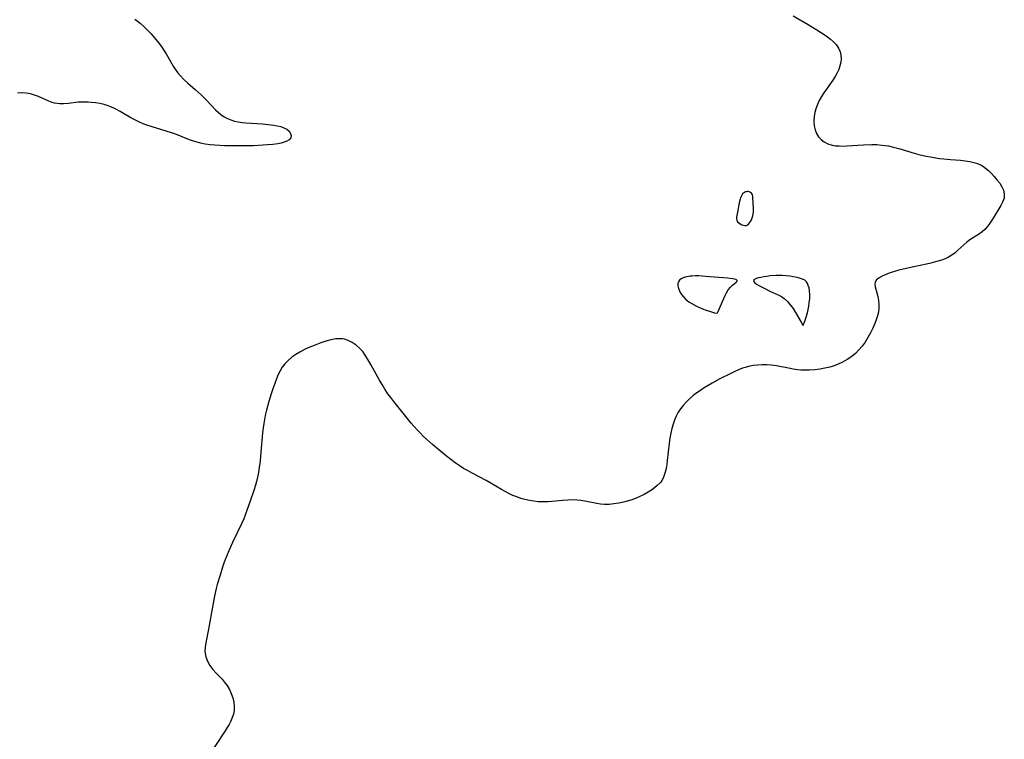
# Model space of a CAD drawing. Header units: metres. Extents: x 1073367 to 1082519, y 1569854 to 1574957.
# Tile 469 of 656: x 1078726 to 1079068, y 1571864 to 1572114. Entities that reach past the tile are written whole.
import ezdxf

# ---------------------------------------------------------------- set-up
doc = ezdxf.new("R2010")
doc.units = ezdxf.units.M
doc.layers.add('CGG_CurvaNivelLidar_v1', color=253, linetype='Continuous', lineweight=30)

msp = doc.modelspace()

# ---------------------------------------------------------------- linework, layer by layer
at = {"layer": 'CGG_CurvaNivelLidar_v1'}
for p, q in [((1078765.9996, 1572114.1608, 72), (1078767.7714, 1572112.7306, 72)), ((1078767.7714, 1572112.7306, 72), (1078769.3415, 1572111.3103, 72)), ((1078995.018, 1572115.2578, 72.5), (1079000.2406, 1572112.2446, 72.5)), ((1079000.2406, 1572112.2446, 72.5), (1079003.1826, 1572110.4573, 72.5)), ((1078769.3415, 1572111.3103, 72), (1078770.4968, 1572110.168, 72)), ((1078770.4968, 1572110.168, 72), (1078771.6118, 1572108.9865, 72)), ((1078771.6118, 1572108.9865, 72), (1078772.686, 1572107.7691, 72)), ((1079003.1826, 1572110.4573, 72.5), (1079005.8113, 1572108.8, 72.5)), ((1079005.8113, 1572108.8, 72.5), (1079006.9563, 1572108.0252, 72.5)), ((1078772.686, 1572107.7691, 72), (1078773.9149, 1572106.2668, 72)), ((1078773.9149, 1572106.2668, 72), (1078775.0773, 1572104.7187, 72)), ((1079006.9563, 1572108.0252, 72.5), (1079008.0334, 1572107.2134, 72.5)), ((1079008.0334, 1572107.2134, 72.5), (1079009.0789, 1572106.2849, 72.5)), ((1079009.0789, 1572106.2849, 72.5), (1079009.9889, 1572105.2832, 72.5)), ((1079009.9889, 1572105.2832, 72.5), (1079010.794, 1572104.094, 72.5)), ((1078775.0773, 1572104.7187, 72), (1078776.1646, 1572103.125, 72)), ((1078776.1646, 1572103.125, 72), (1078776.8345, 1572102.0532, 72)), ((1078776.8345, 1572102.0532, 72), (1078779.3104, 1572097.8332, 72)), ((1079010.794, 1572104.094, 72.5), (1079011.3582, 1572102.8157, 72.5)), ((1079011.3582, 1572102.8157, 72.5), (1079011.6273, 1572101.619, 72.5)), ((1079011.5678, 1572099.1196, 72.5), (1079011.2754, 1572097.889, 72.5)), ((1079011.6925, 1572100.3797, 72.5), (1079011.5678, 1572099.1196, 72.5)), ((1079011.6273, 1572101.619, 72.5), (1079011.6925, 1572100.3797, 72.5)), ((1078779.3104, 1572097.8332, 72), (1078780.035, 1572096.6881, 72)), ((1078780.035, 1572096.6881, 72), (1078780.8062, 1572095.5854, 72)), ((1078780.8062, 1572095.5854, 72), (1078781.6971, 1572094.477, 72)), ((1079010.2998, 1572095.4274, 72.5), (1079009.6437, 1572094.2175, 72.5)), ((1079010.8465, 1572096.6622, 72.5), (1079010.2998, 1572095.4274, 72.5)), ((1079011.2754, 1572097.889, 72.5), (1079010.8465, 1572096.6622, 72.5)), ((1078781.6971, 1572094.477, 72), (1078783.0039, 1572093.1158, 72)), ((1078783.0039, 1572093.1158, 72), (1078784.4101, 1572091.8392, 72)), ((1078784.4101, 1572091.8392, 72), (1078786.9654, 1572089.6553, 72)), ((1079008.7882, 1572092.909, 72.5), (1079006.5459, 1572089.8044, 72.5)), ((1079009.6437, 1572094.2175, 72.5), (1079008.7882, 1572092.909, 72.5)), ((1078726.6866, 1572088.4676, 72), (1078725.133, 1572088.3561, 72)), ((1078728.2112, 1572088.4046, 72), (1078726.6866, 1572088.4676, 72)), ((1078729.6466, 1572088.1482, 72), (1078728.2112, 1572088.4046, 72)), ((1078731.0494, 1572087.7352, 72), (1078729.6466, 1572088.1482, 72)), ((1078786.9654, 1572089.6553, 72), (1078789.0383, 1572087.7984, 72)), ((1079005.6689, 1572088.5354, 72.5), (1079004.8447, 1572087.2343, 72.5)), ((1079006.5459, 1572089.8044, 72.5), (1079005.6689, 1572088.5354, 72.5)), ((1078732.4202, 1572087.212, 72), (1078731.0494, 1572087.7352, 72)), ((1078736.037, 1572085.6092, 72), (1078732.4202, 1572087.212, 72)), ((1078737.2347, 1572085.1612, 72), (1078736.037, 1572085.6092, 72)), ((1078738.032, 1572084.9274, 72), (1078737.2347, 1572085.1612, 72)), ((1078738.8994, 1572084.7516, 72), (1078738.032, 1572084.9274, 72)), ((1078739.8198, 1572084.6641, 72), (1078738.8994, 1572084.7516, 72)), ((1078741.2008, 1572084.6785, 72), (1078739.8198, 1572084.6641, 72)), ((1078742.8575, 1572084.8247, 72), (1078741.2008, 1572084.6785, 72)), ((1078746.3003, 1572085.2038, 72), (1078742.8575, 1572084.8247, 72)), ((1078747.4413, 1572085.2701, 72), (1078746.3003, 1572085.2038, 72)), ((1078748.593, 1572085.2877, 72), (1078747.4413, 1572085.2701, 72)), ((1078749.6803, 1572085.2562, 72), (1078748.593, 1572085.2877, 72)), ((1078750.7697, 1572085.1798, 72), (1078749.6803, 1572085.2562, 72)), ((1078752.2777, 1572085.0039, 72), (1078750.7697, 1572085.1798, 72)), ((1078753.7748, 1572084.7483, 72), (1078752.2777, 1572085.0039, 72)), ((1078755.2519, 1572084.411, 72), (1078753.7748, 1572084.7483, 72)), ((1078789.0383, 1572087.7984, 72), (1078790.9252, 1572085.934, 72)), ((1078790.9252, 1572085.934, 72), (1078794.0423, 1572082.5837, 72)), ((1079004.0769, 1572085.8455, 72.5), (1079003.417, 1572084.4216, 72.5)), ((1079004.8447, 1572087.2343, 72.5), (1079004.0769, 1572085.8455, 72.5)), ((1078756.699, 1572083.9852, 72), (1078755.2519, 1572084.411, 72)), ((1078757.8616, 1572083.5596, 72), (1078756.699, 1572083.9852, 72)), ((1078758.7165, 1572083.1876, 72), (1078757.8616, 1572083.5596, 72)), ((1078759.6439, 1572082.7194, 72), (1078758.7165, 1572083.1876, 72)), ((1078760.8658, 1572082.0266, 72), (1078759.6439, 1572082.7194, 72)), ((1078764.5328, 1572079.8158, 72), (1078760.8658, 1572082.0266, 72)), ((1078794.0423, 1572082.5837, 72), (1078794.9516, 1572081.7165, 72)), ((1078794.9516, 1572081.7165, 72), (1078795.9127, 1572080.9232, 72)), ((1079002.5416, 1572081.6628, 72.5), (1079002.323, 1572080.352, 72.5)), ((1079002.8861, 1572082.97, 72.5), (1079002.5416, 1572081.6628, 72.5)), ((1079003.417, 1572084.4216, 72.5), (1079002.8861, 1572082.97, 72.5)), ((1078765.9232, 1572079.0701, 72), (1078764.5328, 1572079.8158, 72)), ((1078767.3528, 1572078.384, 72), (1078765.9232, 1572079.0701, 72)), ((1078768.8176, 1572077.7621, 72), (1078767.3528, 1572078.384, 72)), ((1078795.9127, 1572080.9232, 72), (1078796.9974, 1572080.1919, 72)), ((1078796.9974, 1572080.1919, 72), (1078798.1543, 1572079.5726, 72)), ((1078798.1543, 1572079.5726, 72), (1078799.3764, 1572079.0711, 72)), ((1078799.3764, 1572079.0711, 72), (1078800.6514, 1572078.6918, 72)), ((1078800.6514, 1572078.6918, 72), (1078801.9737, 1572078.4121, 72)), ((1078801.9737, 1572078.4121, 72), (1078803.3324, 1572078.2089, 72)), ((1078803.3324, 1572078.2089, 72), (1078804.6008, 1572078.0723, 72)), ((1078804.6008, 1572078.0723, 72), (1078810.4346, 1572077.6788, 72)), ((1079002.323, 1572080.352, 72.5), (1079002.2315, 1572078.6348, 72.5)), ((1079002.2315, 1572078.6348, 72.5), (1079002.3534, 1572076.9707, 72.5)), ((1078770.1986, 1572077.2466, 72), (1078768.8176, 1572077.7621, 72)), ((1078771.5997, 1572076.7748, 72), (1078770.1986, 1572077.2466, 72)), ((1078777.2229, 1572075.0662, 72), (1078771.5997, 1572076.7748, 72)), ((1078779.8741, 1572074.1846, 72), (1078777.2229, 1572075.0662, 72)), ((1078810.4346, 1572077.6788, 72), (1078813.3416, 1572077.4065, 72)), ((1078813.3416, 1572077.4065, 72), (1078814.2299, 1572077.2833, 72)), ((1078814.2299, 1572077.2833, 72), (1078815.5289, 1572077.0504, 72)), ((1078815.5289, 1572077.0504, 72), (1078816.7388, 1572076.7486, 72)), ((1078816.7388, 1572076.7486, 72), (1078817.8307, 1572076.3575, 72)), ((1078817.8307, 1572076.3575, 72), (1078818.8482, 1572075.8116, 72)), ((1078818.8482, 1572075.8116, 72), (1078819.6434, 1572075.1592, 72)), ((1078819.6434, 1572075.1592, 72), (1078820.1779, 1572074.4098, 72)), ((1078820.1779, 1572074.4098, 72), (1078820.3819, 1572073.6295, 72)), ((1079002.3534, 1572076.9707, 72.5), (1079002.6309, 1572075.6162, 72.5)), ((1079002.6309, 1572075.6162, 72.5), (1079003.1013, 1572074.3629, 72.5)), ((1078784.9769, 1572072.1734, 72), (1078779.8741, 1572074.1846, 72)), ((1078786.3945, 1572071.6819, 72), (1078784.9769, 1572072.1734, 72)), ((1078787.6116, 1572071.3189, 72), (1078786.3945, 1572071.6819, 72)), ((1078788.8472, 1572071.0109, 72), (1078787.6116, 1572071.3189, 72)), ((1078790.4837, 1572070.6958, 72), (1078788.8472, 1572071.0109, 72)), ((1078816.8881, 1572071.0399, 72), (1078815.7259, 1572070.8095, 72)), ((1078817.9402, 1572071.321, 72), (1078816.8881, 1572071.0399, 72)), ((1078818.905, 1572071.6941, 72), (1078817.9402, 1572071.321, 72)), ((1078819.662, 1572072.1708, 72), (1078818.905, 1572071.6941, 72)), ((1078820.2048, 1572072.8513, 72), (1078819.662, 1572072.1708, 72)), ((1078820.3819, 1572073.6295, 72), (1078820.2048, 1572072.8513, 72)), ((1079003.1013, 1572074.3629, 72.5), (1079003.8001, 1572073.2371, 72.5)), ((1079003.8001, 1572073.2371, 72.5), (1079004.7018, 1572072.2599, 72.5)), ((1079004.7018, 1572072.2599, 72.5), (1079005.7773, 1572071.4483, 72.5)), ((1079005.7773, 1572071.4483, 72.5), (1079007.1147, 1572070.7766, 72.5)), ((1078792.1452, 1572070.4644, 72), (1078790.4837, 1572070.6958, 72)), ((1078793.8049, 1572070.3016, 72), (1078792.1452, 1572070.4644, 72)), ((1078795.4802, 1572070.1871, 72), (1078793.8049, 1572070.3016, 72)), ((1078797.1355, 1572070.1087, 72), (1078795.4802, 1572070.1871, 72)), ((1078800.4211, 1572070.0338, 72), (1078797.1355, 1572070.1087, 72)), ((1078803.8001, 1572070.0248, 72), (1078800.4211, 1572070.0338, 72)), ((1078807.2825, 1572070.0861, 72), (1078803.8001, 1572070.0248, 72)), ((1078810.5802, 1572070.2438, 72), (1078807.2825, 1572070.0861, 72)), ((1078812.1287, 1572070.3605, 72), (1078810.5802, 1572070.2438, 72)), ((1078813.9832, 1572070.5542, 72), (1078812.1287, 1572070.3605, 72)), ((1078815.7259, 1572070.8095, 72), (1078813.9832, 1572070.5542, 72)), ((1079007.1147, 1572070.7766, 72.5), (1079008.5911, 1572070.3217, 72.5)), ((1079008.5911, 1572070.3217, 72.5), (1079009.777, 1572070.1188, 72.5)), ((1079009.777, 1572070.1188, 72.5), (1079011.0087, 1572070.0185, 72.5)), ((1079011.0087, 1572070.0185, 72.5), (1079012.2749, 1572070.0011, 72.5)), ((1079012.2749, 1572070.0011, 72.5), (1079013.7051, 1572070.0561, 72.5)), ((1079013.7051, 1572070.0561, 72.5), (1079019.437, 1572070.4514, 72.5)), ((1079019.437, 1572070.4514, 72.5), (1079022.3921, 1572070.5158, 72.5)), ((1079022.3921, 1572070.5158, 72.5), (1079024.1428, 1572070.4713, 72.5)), ((1079024.1428, 1572070.4713, 72.5), (1079025.8814, 1572070.3482, 72.5)), ((1079025.8814, 1572070.3482, 72.5), (1079027.0009, 1572070.2174, 72.5)), ((1079027.0009, 1572070.2174, 72.5), (1079028.1107, 1572070.0386, 72.5)), ((1079028.1107, 1572070.0386, 72.5), (1079029.9309, 1572069.6301, 72.5)), ((1079029.9309, 1572069.6301, 72.5), (1079031.7329, 1572069.1227, 72.5)), ((1079031.7329, 1572069.1227, 72.5), (1079037.0415, 1572067.499, 72.5)), ((1079037.0415, 1572067.499, 72.5), (1079038.7621, 1572067.0376, 72.5)), ((1079038.7621, 1572067.0376, 72.5), (1079041.2929, 1572066.4725, 72.5)), ((1079041.2929, 1572066.4725, 72.5), (1079042.8254, 1572066.1781, 72.5)), ((1079042.8254, 1572066.1781, 72.5), (1079045.9067, 1572065.6816, 72.5)), ((1079045.9067, 1572065.6816, 72.5), (1079047.4514, 1572065.4853, 72.5)), ((1079047.4514, 1572065.4853, 72.5), (1079049.7834, 1572065.2609, 72.5)), ((1079049.7834, 1572065.2609, 72.5), (1079053.1981, 1572065.0221, 72.5)), ((1079053.1981, 1572065.0221, 72.5), (1079054.8683, 1572064.8647, 72.5)), ((1079054.8683, 1572064.8647, 72.5), (1079056.4972, 1572064.6226, 72.5)), ((1079056.4972, 1572064.6226, 72.5), (1079057.4281, 1572064.4218, 72.5)), ((1079057.4281, 1572064.4218, 72.5), (1079058.3345, 1572064.1692, 72.5)), ((1079058.3345, 1572064.1692, 72.5), (1079059.6791, 1572063.663, 72.5)), ((1079059.6791, 1572063.663, 72.5), (1079060.8385, 1572063.0658, 72.5)), ((1079060.8385, 1572063.0658, 72.5), (1079061.9107, 1572062.3493, 72.5)), ((1079061.9107, 1572062.3493, 72.5), (1079062.9698, 1572061.4516, 72.5)), ((1079062.9698, 1572061.4516, 72.5), (1079063.9476, 1572060.4682, 72.5)), ((1079063.9476, 1572060.4682, 72.5), (1079064.8757, 1572059.4423, 72.5)), ((1079064.8757, 1572059.4423, 72.5), (1079065.9047, 1572058.2468, 72.5)), ((1079065.9047, 1572058.2468, 72.5), (1079066.848, 1572057.0403, 72.5)), ((1078978.0367, 1572053.8767, 72.5), (1078977.7074, 1572053.6298, 72.5)), ((1078978.3357, 1572054.0212, 72.5), (1078978.0367, 1572053.8767, 72.5)), ((1078978.6506, 1572054.1108, 72.5), (1078978.3357, 1572054.0212, 72.5)), ((1078978.992, 1572054.1472, 72.5), (1078978.6506, 1572054.1108, 72.5)), ((1078979.3326, 1572054.1268, 72.5), (1078978.992, 1572054.1472, 72.5)), ((1078979.7484, 1572054.0243, 72.5), (1078979.3326, 1572054.1268, 72.5)), ((1078980.1301, 1572053.8456, 72.5), (1078979.7484, 1572054.0243, 72.5)), ((1079066.848, 1572057.0403, 72.5), (1079067.64, 1572055.8123, 72.5)), ((1079067.64, 1572055.8123, 72.5), (1079068.1662, 1572054.6673, 72.5)), ((1079068.1662, 1572054.6673, 72.5), (1079068.4537, 1572053.4076, 72.5)), ((1078976.5541, 1572051.5286, 72.5), (1078976.2422, 1572050.2695, 72.5)), ((1078976.7237, 1572052.0248, 72.5), (1078976.5541, 1572051.5286, 72.5)), ((1078976.9214, 1572052.494, 72.5), (1078976.7237, 1572052.0248, 72.5)), ((1078977.1501, 1572052.9278, 72.5), (1078976.9214, 1572052.494, 72.5)), ((1078977.4147, 1572053.3147, 72.5), (1078977.1501, 1572052.9278, 72.5)), ((1078977.7074, 1572053.6298, 72.5), (1078977.4147, 1572053.3147, 72.5)), ((1078980.4582, 1572053.5975, 72.5), (1078980.1301, 1572053.8456, 72.5)), ((1078980.7093, 1572053.2806, 72.5), (1078980.4582, 1572053.5975, 72.5)), ((1078980.8672, 1572052.8894, 72.5), (1078980.7093, 1572053.2806, 72.5)), ((1078980.9504, 1572052.4409, 72.5), (1078980.8672, 1572052.8894, 72.5)), ((1078980.9885, 1572051.9489, 72.5), (1078980.9504, 1572052.4409, 72.5)), ((1078981.1562, 1572048.354, 72.5), (1078980.9885, 1572051.9489, 72.5)), ((1079067.8355, 1572050.4841, 72.5), (1079067.2316, 1572049.3081, 72.5)), ((1079068.1463, 1572051.2534, 72.5), (1079067.8355, 1572050.4841, 72.5)), ((1079068.3634, 1572052.0243, 72.5), (1079068.1463, 1572051.2534, 72.5)), ((1079068.4537, 1572053.4076, 72.5), (1079068.3634, 1572052.0243, 72.5)), ((1078975.6722, 1572047.0116, 72.5), (1078975.3277, 1572045.2717, 72.5)), ((1078976.2422, 1572050.2695, 72.5), (1078975.6722, 1572047.0116, 72.5)), ((1078981.0825, 1572046.3486, 72.5), (1078981.1658, 1572047.0656, 72.5)), ((1078981.1658, 1572047.0656, 72.5), (1078981.1562, 1572048.354, 72.5)), ((1079067.2316, 1572049.3081, 72.5), (1079064.5556, 1572044.8636, 72.5)), ((1078975.3277, 1572045.2717, 72.5), (1078975.3136, 1572044.7101, 72.5)), ((1078975.3136, 1572044.7101, 72.5), (1078975.4144, 1572044.1694, 72.5)), ((1078975.4144, 1572044.1694, 72.5), (1078975.6562, 1572043.6801, 72.5)), ((1078975.6562, 1572043.6801, 72.5), (1078976.0684, 1572043.2467, 72.5)), ((1078979.7815, 1572043.2441, 72.5), (1078980.1362, 1572043.7538, 72.5)), ((1078980.1362, 1572043.7538, 72.5), (1078980.4534, 1572044.3446, 72.5)), ((1078980.4534, 1572044.3446, 72.5), (1078980.7223, 1572044.9917, 72.5)), ((1078980.7223, 1572044.9917, 72.5), (1078980.9345, 1572045.6688, 72.5)), ((1078980.9345, 1572045.6688, 72.5), (1078981.0825, 1572046.3486, 72.5)), ((1079063.9224, 1572043.8549, 72.5), (1079063.2203, 1572042.8267, 72.5)), ((1079064.5556, 1572044.8636, 72.5), (1079063.9224, 1572043.8549, 72.5)), ((1078976.0684, 1572043.2467, 72.5), (1078976.5886, 1572042.8973, 72.5)), ((1078976.5886, 1572042.8973, 72.5), (1078977.149, 1572042.6293, 72.5)), ((1078977.149, 1572042.6293, 72.5), (1078977.6843, 1572042.4405, 72.5)), ((1078977.6843, 1572042.4405, 72.5), (1078978.1301, 1572042.3281, 72.5)), ((1078978.1301, 1572042.3281, 72.5), (1078978.5, 1572042.2921, 72.5)), ((1078978.5, 1572042.2921, 72.5), (1078978.5925, 1572042.2831, 72.5)), ((1078978.5925, 1572042.2831, 72.5), (1078978.7866, 1572042.3642, 72.5)), ((1078978.7866, 1572042.3642, 72.5), (1078979.0798, 1572042.5546, 72.5)), ((1078979.0798, 1572042.5546, 72.5), (1078979.4232, 1572042.8495, 72.5)), ((1078979.4232, 1572042.8495, 72.5), (1078979.7815, 1572043.2441, 72.5)), ((1079060.7323, 1572040.1931, 72.5), (1079059.7677, 1572039.4894, 72.5)), ((1079061.6307, 1572040.9656, 72.5), (1079060.7323, 1572040.1931, 72.5)), ((1079062.4634, 1572041.8553, 72.5), (1079061.6307, 1572040.9656, 72.5)), ((1079063.2203, 1572042.8267, 72.5), (1079062.4634, 1572041.8553, 72.5)), ((1079056.5123, 1572037.332, 72.5), (1079055.4304, 1572036.5241, 72.5)), ((1079059.7677, 1572039.4894, 72.5), (1079056.5123, 1572037.332, 72.5)), ((1079052.3329, 1572033.7195, 72.5), (1079051.3053, 1572032.8353, 72.5)), ((1079054.3749, 1572035.6189, 72.5), (1079052.3329, 1572033.7195, 72.5)), ((1079055.4304, 1572036.5241, 72.5), (1079054.3749, 1572035.6189, 72.5)), ((1079045.3372, 1572029.8899, 72.5), (1079042.8685, 1572029.2262, 72.5)), ((1079046.6157, 1572030.3066, 72.5), (1079045.3372, 1572029.8899, 72.5)), ((1079047.8484, 1572030.783, 72.5), (1079046.6157, 1572030.3066, 72.5)), ((1079049.0678, 1572031.3584, 72.5), (1079047.8484, 1572030.783, 72.5)), ((1079050.2096, 1572032.0294, 72.5), (1079049.0678, 1572031.3584, 72.5)), ((1079051.3053, 1572032.8353, 72.5), (1079050.2096, 1572032.0294, 72.5)), ((1079031.737, 1572026.7555, 72.5), (1079030.2153, 1572026.3267, 72.5)), ((1079034.3095, 1572027.4031, 72.5), (1079031.737, 1572026.7555, 72.5)), ((1079037.0048, 1572027.9978, 72.5), (1079034.3095, 1572027.4031, 72.5)), ((1079041.3814, 1572028.8908, 72.5), (1079037.0048, 1572027.9978, 72.5)), ((1079042.8685, 1572029.2262, 72.5), (1079041.3814, 1572028.8908, 72.5)), ((1078955.478, 1572023.3151, 72.5), (1078955.0949, 1572022.809, 72.5)), ((1078956.0228, 1572023.7389, 72.5), (1078955.478, 1572023.3151, 72.5)), ((1078956.6917, 1572024.0891, 72.5), (1078956.0228, 1572023.7389, 72.5)), ((1078957.4558, 1572024.3699, 72.5), (1078956.6917, 1572024.0891, 72.5)), ((1078957.9884, 1572024.5139, 72.5), (1078957.4558, 1572024.3699, 72.5)), ((1078958.5467, 1572024.627, 72.5), (1078957.9884, 1572024.5139, 72.5)), ((1078959.2086, 1572024.7166, 72.5), (1078958.5467, 1572024.627, 72.5)), ((1078959.8937, 1572024.7711, 72.5), (1078959.2086, 1572024.7166, 72.5)), ((1078960.9944, 1572024.8023, 72.5), (1078959.8937, 1572024.7711, 72.5)), ((1078962.1262, 1572024.7851, 72.5), (1078960.9944, 1572024.8023, 72.5)), ((1078964.4426, 1572024.6598, 72.5), (1078962.1262, 1572024.7851, 72.5)), ((1078972.2339, 1572023.9865, 72.5), (1078964.4426, 1572024.6598, 72.5)), ((1078974.0187, 1572023.7648, 72.5), (1078972.2339, 1572023.9865, 72.5)), ((1078974.7263, 1572023.6269, 72.5), (1078974.0187, 1572023.7648, 72.5)), ((1078975.2484, 1572023.4582, 72.5), (1078974.7263, 1572023.6269, 72.5)), ((1078975.5192, 1572023.2452, 72.5), (1078975.2484, 1572023.4582, 72.5)), ((1078975.4673, 1572022.9463, 72.5), (1078975.5192, 1572023.2452, 72.5)), ((1078981.4595, 1572023.5657, 72.5), (1078981.1985, 1572023.2324, 72.5)), ((1078981.1985, 1572023.2324, 72.5), (1078981.2885, 1572022.8494, 72.5)), ((1078982.0129, 1572023.8508, 72.5), (1078981.4595, 1572023.5657, 72.5)), ((1078982.7822, 1572024.0979, 72.5), (1078982.0129, 1572023.8508, 72.5)), ((1078983.709, 1572024.3137, 72.5), (1078982.7822, 1572024.0979, 72.5)), ((1078984.749, 1572024.5014, 72.5), (1078983.709, 1572024.3137, 72.5)), ((1078985.8688, 1572024.6612, 72.5), (1078984.749, 1572024.5014, 72.5)), ((1078987.0434, 1572024.7903, 72.5), (1078985.8688, 1572024.6612, 72.5)), ((1078989.0611, 1572024.9212, 72.5), (1078987.0434, 1572024.7903, 72.5)), ((1078989.8751, 1572024.9369, 72.5), (1078989.0611, 1572024.9212, 72.5)), ((1078991.22, 1572024.907, 72.5), (1078989.8751, 1572024.9369, 72.5)), ((1078992.5571, 1572024.8173, 72.5), (1078991.22, 1572024.907, 72.5)), ((1078993.8721, 1572024.6774, 72.5), (1078992.5571, 1572024.8173, 72.5)), ((1078995.1484, 1572024.4904, 72.5), (1078993.8721, 1572024.6774, 72.5)), ((1078996.3645, 1572024.2535, 72.5), (1078995.1484, 1572024.4904, 72.5)), ((1078997.492, 1572023.9566, 72.5), (1078996.3645, 1572024.2535, 72.5)), ((1078998.2191, 1572023.6956, 72.5), (1078997.492, 1572023.9566, 72.5)), ((1078999.0284, 1572023.2759, 72.5), (1078998.2191, 1572023.6956, 72.5)), ((1078999.6578, 1572022.7371, 72.5), (1078999.0284, 1572023.2759, 72.5)), ((1079024.0385, 1572023.4608, 72.5), (1079023.5401, 1572022.677, 72.5)), ((1079024.8736, 1572024.1453, 72.5), (1079024.0385, 1572023.4608, 72.5)), ((1079025.9647, 1572024.7573, 72.5), (1079024.8736, 1572024.1453, 72.5)), ((1079027.2478, 1572025.3176, 72.5), (1079025.9647, 1572024.7573, 72.5)), ((1079028.7632, 1572025.87, 72.5), (1079027.2478, 1572025.3176, 72.5)), ((1079030.2153, 1572026.3267, 72.5), (1079028.7632, 1572025.87, 72.5)), ((1078954.9101, 1572022.244, 72.5), (1078954.8822, 1572021.6141, 72.5)), ((1078954.8822, 1572021.6141, 72.5), (1078954.9856, 1572020.9388, 72.5)), ((1078955.0949, 1572022.809, 72.5), (1078954.9101, 1572022.244, 72.5)), ((1078954.9856, 1572020.9388, 72.5), (1078955.2014, 1572020.2355, 72.5)), ((1078955.2014, 1572020.2355, 72.5), (1078955.6242, 1572019.3075, 72.5)), ((1078971.7847, 1572018.9532, 72.5), (1078972.4019, 1572019.9705, 72.5)), ((1078972.4019, 1572019.9705, 72.5), (1078973.1774, 1572020.935, 72.5)), ((1078973.1774, 1572020.935, 72.5), (1078973.9286, 1572021.6416, 72.5)), ((1078973.9286, 1572021.6416, 72.5), (1078975.1241, 1572022.5805, 72.5)), ((1078975.1241, 1572022.5805, 72.5), (1078975.4673, 1572022.9463, 72.5)), ((1078981.2885, 1572022.8494, 72.5), (1078981.6668, 1572022.4223, 72.5)), ((1078981.6668, 1572022.4223, 72.5), (1078982.2622, 1572021.9643, 72.5)), ((1078982.2622, 1572021.9643, 72.5), (1078983.0192, 1572021.4861, 72.5)), ((1078983.0192, 1572021.4861, 72.5), (1078984.8573, 1572020.5024, 72.5)), ((1078984.8573, 1572020.5024, 72.5), (1078986.9149, 1572019.5341, 72.5)), ((1079000.0167, 1572022.1811, 72.5), (1078999.6578, 1572022.7371, 72.5)), ((1079000.2724, 1572021.5308, 72.5), (1079000.0167, 1572022.1811, 72.5)), ((1079000.5083, 1572020.6569, 72.5), (1079000.2724, 1572021.5308, 72.5)), ((1079000.6799, 1572019.633, 72.5), (1079000.5083, 1572020.6569, 72.5)), ((1079000.7604, 1572018.3788, 72.5), (1079000.6799, 1572019.633, 72.5)), ((1079023.5401, 1572022.677, 72.5), (1079023.428, 1572021.8923, 72.5)), ((1079023.428, 1572021.8923, 72.5), (1079023.5453, 1572021.0134, 72.5)), ((1079023.5453, 1572021.0134, 72.5), (1079024.1033, 1572018.9761, 72.5)), ((1078955.6242, 1572019.3075, 72.5), (1078956.1783, 1572018.3821, 72.5)), ((1078956.1783, 1572018.3821, 72.5), (1078956.8407, 1572017.4821, 72.5)), ((1078956.8407, 1572017.4821, 72.5), (1078957.6219, 1572016.6242, 72.5)), ((1078957.6219, 1572016.6242, 72.5), (1078958.6625, 1572015.7864, 72.5)), ((1078969.2672, 1572013.2427, 72.5), (1078971.2206, 1572017.8204, 72.5)), ((1078971.2206, 1572017.8204, 72.5), (1078971.7847, 1572018.9532, 72.5)), ((1078986.9149, 1572019.5341, 72.5), (1078989.9703, 1572018.1528, 72.5)), ((1078989.9703, 1572018.1528, 72.5), (1078990.9293, 1572017.6418, 72.5)), ((1078990.9293, 1572017.6418, 72.5), (1078991.9034, 1572016.9567, 72.5)), ((1078991.9034, 1572016.9567, 72.5), (1078992.9773, 1572015.95, 72.5)), ((1079000.6093, 1572015.4418, 72.5), (1079000.7399, 1572016.9586, 72.5)), ((1079000.7399, 1572016.9586, 72.5), (1079000.7604, 1572018.3788, 72.5)), ((1079024.1033, 1572018.9761, 72.5), (1079024.4166, 1572017.6672, 72.5)), ((1079024.4166, 1572017.6672, 72.5), (1079024.6626, 1572016.2698, 72.5)), ((1079024.6626, 1572016.2698, 72.5), (1079024.801, 1572014.9195, 72.5)), ((1078958.6625, 1572015.7864, 72.5), (1078959.4557, 1572015.2854, 72.5)), ((1078959.4557, 1572015.2854, 72.5), (1078961.3522, 1572014.2858, 72.5)), ((1078961.3522, 1572014.2858, 72.5), (1078962.4148, 1572013.7945, 72.5)), ((1078962.4148, 1572013.7945, 72.5), (1078963.4848, 1572013.3473, 72.5)), ((1078963.4848, 1572013.3473, 72.5), (1078964.7082, 1572012.8945, 72.5)), ((1078964.7082, 1572012.8945, 72.5), (1078965.8497, 1572012.5205, 72.5)), ((1078968.8608, 1572012.392, 72.5), (1078969.2672, 1572013.2427, 72.5)), ((1078992.9773, 1572015.95, 72.5), (1078994.0005, 1572014.7537, 72.5)), ((1078994.0005, 1572014.7537, 72.5), (1078994.9527, 1572013.4457, 72.5)), ((1078994.9527, 1572013.4457, 72.5), (1078995.8155, 1572012.1042, 72.5)), ((1078999.9553, 1572012.0091, 72.5), (1079000.2142, 1572013.1227, 72.5)), ((1079000.2142, 1572013.1227, 72.5), (1079000.4372, 1572014.2762, 72.5)), ((1079000.4372, 1572014.2762, 72.5), (1079000.6093, 1572015.4418, 72.5)), ((1079024.8018, 1572013.5392, 72.5), (1079024.635, 1572012.2095, 72.5)), ((1079024.801, 1572014.9195, 72.5), (1079024.8018, 1572013.5392, 72.5)), ((1078965.8497, 1572012.5205, 72.5), (1078967.6693, 1572012.011, 72.5)), ((1078967.6693, 1572012.011, 72.5), (1078968.5, 1572011.8282, 72.5)), ((1078968.5, 1572011.8282, 72.5), (1078968.6266, 1572011.9656, 72.5)), ((1078968.6266, 1572011.9656, 72.5), (1078968.8608, 1572012.392, 72.5)), ((1078995.8155, 1572012.1042, 72.5), (1078997.7888, 1572008.7026, 72.5)), ((1078999.0716, 1572009.0737, 72.5), (1078999.422, 1572010.1181, 72.5)), ((1078999.422, 1572010.1181, 72.5), (1078999.9553, 1572012.0091, 72.5)), ((1079023.8963, 1572009.5298, 72.5), (1079023.3977, 1572008.2419, 72.5)), ((1079024.3236, 1572010.8713, 72.5), (1079023.8963, 1572009.5298, 72.5)), ((1079024.635, 1572012.2095, 72.5), (1079024.3236, 1572010.8713, 72.5)), ((1078997.7888, 1572008.7026, 72.5), (1078998.3992, 1572007.7324, 72.5)), ((1078998.3992, 1572007.7324, 72.5), (1078998.5, 1572007.6266, 72.5)), ((1078998.5, 1572007.6266, 72.5), (1078999.0716, 1572009.0737, 72.5)), ((1079022.664, 1572006.6115, 72.5), (1079021.8473, 1572004.9965, 72.5)), ((1079023.3977, 1572008.2419, 72.5), (1079022.664, 1572006.6115, 72.5)), ((1078834.1779, 1572002.5831, 72.5), (1078832.4345, 1572002.1277, 72.5)), ((1078835.8965, 1572002.8727, 72.5), (1078834.1779, 1572002.5831, 72.5)), ((1078837.4434, 1572002.941, 72.5), (1078835.8965, 1572002.8727, 72.5)), ((1078838.2048, 1572002.8819, 72.5), (1078837.4434, 1572002.941, 72.5)), ((1078838.9367, 1572002.7546, 72.5), (1078838.2048, 1572002.8819, 72.5)), ((1078840.1542, 1572002.3858, 72.5), (1078838.9367, 1572002.7546, 72.5)), ((1079020.9711, 1572003.4038, 72.5), (1079020.0129, 1572001.8099, 72.5)), ((1079021.8473, 1572004.9965, 72.5), (1079020.9711, 1572003.4038, 72.5)), ((1078825.2679, 1571999.2812, 72.5), (1078823.3222, 1571998.2824, 72.5)), ((1078826.7934, 1571999.9798, 72.5), (1078825.2679, 1571999.2812, 72.5)), ((1078828.3376, 1572000.6369, 72.5), (1078826.7934, 1571999.9798, 72.5)), ((1078830.6802, 1572001.5484, 72.5), (1078828.3376, 1572000.6369, 72.5)), ((1078832.4345, 1572002.1277, 72.5), (1078830.6802, 1572001.5484, 72.5)), ((1078841.6304, 1572001.677, 72.5), (1078840.1542, 1572002.3858, 72.5)), ((1078843.01, 1572000.7386, 72.5), (1078841.6304, 1572001.677, 72.5)), ((1078844.2705, 1571999.5941, 72.5), (1078843.01, 1572000.7386, 72.5)), ((1078845.2389, 1571998.4649, 72.5), (1078844.2705, 1571999.5941, 72.5)), ((1079017.8958, 1571999.0501, 72.5), (1079016.6933, 1571997.8614, 72.5)), ((1079019.0125, 1572000.3844, 72.5), (1079017.8958, 1571999.0501, 72.5)), ((1079020.0129, 1572001.8099, 72.5), (1079019.0125, 1572000.3844, 72.5)), ((1078820.6139, 1571996.5515, 72.5), (1078819.3966, 1571995.5445, 72.5)), ((1078821.9306, 1571997.4576, 72.5), (1078820.6139, 1571996.5515, 72.5)), ((1078823.3222, 1571998.2824, 72.5), (1078821.9306, 1571997.4576, 72.5)), ((1078846.1267, 1571997.2272, 72.5), (1078845.2389, 1571998.4649, 72.5)), ((1078846.9588, 1571995.9116, 72.5), (1078846.1267, 1571997.2272, 72.5)), ((1078848.1849, 1571993.78, 72.5), (1078846.9588, 1571995.9116, 72.5)), ((1079013.8259, 1571995.7247, 72.5), (1079012.1728, 1571994.8008, 72.5)), ((1079015.3854, 1571996.7844, 72.5), (1079013.8259, 1571995.7247, 72.5)), ((1079016.6933, 1571997.8614, 72.5), (1079015.3854, 1571996.7844, 72.5)), ((1078817.2739, 1571993.0461, 72.5), (1078816.5294, 1571991.8031, 72.5)), ((1078818.1613, 1571994.2459, 72.5), (1078817.2739, 1571993.0461, 72.5)), ((1078819.3966, 1571995.5445, 72.5), (1078818.1613, 1571994.2459, 72.5)), ((1078851.0709, 1571988.5284, 72.5), (1078848.1849, 1571993.78, 72.5)), ((1078977.4226, 1571992.7193, 72.5), (1078976.0277, 1571992.1811, 72.5)), ((1078978.2455, 1571992.9867, 72.5), (1078977.4226, 1571992.7193, 72.5)), ((1078979.4769, 1571993.3084, 72.5), (1078978.2455, 1571992.9867, 72.5)), ((1078981.0372, 1571993.592, 72.5), (1078979.4769, 1571993.3084, 72.5)), ((1078982.614, 1571993.7625, 72.5), (1078981.0372, 1571993.592, 72.5)), ((1078984.1978, 1571993.8359, 72.5), (1078982.614, 1571993.7625, 72.5)), ((1078985.7794, 1571993.8218, 72.5), (1078984.1978, 1571993.8359, 72.5)), ((1078987.35, 1571993.7249, 72.5), (1078985.7794, 1571993.8218, 72.5)), ((1078989.1736, 1571993.4936, 72.5), (1078987.35, 1571993.7249, 72.5)), ((1078993.3662, 1571992.6684, 72.5), (1078989.1736, 1571993.4936, 72.5)), ((1078994.9953, 1571992.375, 72.5), (1078993.3662, 1571992.6684, 72.5)), ((1078996.6405, 1571992.1417, 72.5), (1078994.9953, 1571992.375, 72.5)), ((1079004.2904, 1571992.3595, 72.5), (1079002.5054, 1571992.1262, 72.5)), ((1079006.061, 1571992.6893, 72.5), (1079004.2904, 1571992.3595, 72.5)), ((1079007.8072, 1571993.1195, 72.5), (1079006.061, 1571992.6893, 72.5)), ((1079008.911, 1571993.4542, 72.5), (1079007.8072, 1571993.1195, 72.5)), ((1079010.4426, 1571994.0135, 72.5), (1079008.911, 1571993.4542, 72.5)), ((1079012.1728, 1571994.8008, 72.5), (1079010.4426, 1571994.0135, 72.5)), ((1078815.2155, 1571988.965, 72.5), (1078814.6165, 1571987.3918, 72.5)), ((1078815.8724, 1571990.4931, 72.5), (1078815.2155, 1571988.965, 72.5)), ((1078816.5294, 1571991.8031, 72.5), (1078815.8724, 1571990.4931, 72.5)), ((1078969.5111, 1571988.9611, 72.5), (1078966.8312, 1571987.4985, 72.5)), ((1078973.2795, 1571990.9029, 72.5), (1078969.5111, 1571988.9611, 72.5)), ((1078974.6493, 1571991.5675, 72.5), (1078973.2795, 1571990.9029, 72.5)), ((1078976.0277, 1571992.1811, 72.5), (1078974.6493, 1571991.5675, 72.5)), ((1078997.6631, 1571992.0419, 72.5), (1078996.6405, 1571992.1417, 72.5)), ((1078998.6899, 1571991.9829, 72.5), (1078997.6631, 1571992.0419, 72.5)), ((1078999.7014, 1571991.9684, 72.5), (1078998.6899, 1571991.9829, 72.5)), ((1079000.7144, 1571991.9939, 72.5), (1078999.7014, 1571991.9684, 72.5)), ((1079002.5054, 1571992.1262, 72.5), (1079000.7144, 1571991.9939, 72.5)), ((1078813.9832, 1571985.5791, 72.5), (1078813.3843, 1571983.7404, 72.5)), ((1078814.6165, 1571987.3918, 72.5), (1078813.9832, 1571985.5791, 72.5)), ((1078851.9561, 1571987.021, 72.5), (1078851.0709, 1571988.5284, 72.5)), ((1078852.9682, 1571985.414, 72.5), (1078851.9561, 1571987.021, 72.5)), ((1078854.0251, 1571983.842, 72.5), (1078852.9682, 1571985.414, 72.5)), ((1078964.0413, 1571985.8417, 72.5), (1078962.7439, 1571985.0016, 72.5)), ((1078966.8312, 1571987.4985, 72.5), (1078964.0413, 1571985.8417, 72.5)), ((1078813.3843, 1571983.7404, 72.5), (1078812.609, 1571981.1765, 72.5)), ((1078855.0023, 1571982.4672, 72.5), (1078854.0251, 1571983.842, 72.5)), ((1078856.0166, 1571981.1276, 72.5), (1078855.0023, 1571982.4672, 72.5)), ((1078958.7957, 1571981.9256, 72.5), (1078957.7333, 1571980.8769, 72.5)), ((1078960.265, 1571983.1952, 72.5), (1078958.7957, 1571981.9256, 72.5)), ((1078961.4815, 1571984.1225, 72.5), (1078960.265, 1571983.1952, 72.5)), ((1078962.7439, 1571985.0016, 72.5), (1078961.4815, 1571984.1225, 72.5)), ((1078812.609, 1571981.1765, 72.5), (1078811.7783, 1571978.1022, 72.5)), ((1078862.1481, 1571973.5828, 72.5), (1078856.0166, 1571981.1276, 72.5)), ((1078955.8362, 1571978.6062, 72.5), (1078955.0268, 1571977.3773, 72.5)), ((1078956.7433, 1571979.771, 72.5), (1078955.8362, 1571978.6062, 72.5)), ((1078957.7333, 1571980.8769, 72.5), (1078956.7433, 1571979.771, 72.5)), ((1078811.3538, 1571976.3102, 72.5), (1078810.8067, 1571973.5234, 72.5)), ((1078811.7783, 1571978.1022, 72.5), (1078811.3538, 1571976.3102, 72.5)), ((1078954.3192, 1571976.062, 72.5), (1078953.7154, 1571974.6874, 72.5)), ((1078955.0268, 1571977.3773, 72.5), (1078954.3192, 1571976.062, 72.5)), ((1078810.5696, 1571971.9128, 72.5), (1078810.3799, 1571970.2403, 72.5)), ((1078810.8067, 1571973.5234, 72.5), (1078810.5696, 1571971.9128, 72.5)), ((1078864.1408, 1571971.2825, 72.5), (1078862.1481, 1571973.5828, 72.5)), ((1078952.7496, 1571971.7023, 72.5), (1078952.3856, 1571970.1059, 72.5)), ((1078953.2037, 1571973.2654, 72.5), (1078952.7496, 1571971.7023, 72.5)), ((1078953.7154, 1571974.6874, 72.5), (1078953.2037, 1571973.2654, 72.5)), ((1078810.3799, 1571970.2403, 72.5), (1078809.8397, 1571963.5561, 72.5)), ((1078865.1815, 1571970.1732, 72.5), (1078864.1408, 1571971.2825, 72.5)), ((1078866.2829, 1571969.0756, 72.5), (1078865.1815, 1571970.1732, 72.5)), ((1078867.4173, 1571968.0107, 72.5), (1078866.2829, 1571969.0756, 72.5)), ((1078952.0894, 1571968.3911, 72.5), (1078951.8543, 1571966.6615, 72.5)), ((1078952.3856, 1571970.1059, 72.5), (1078952.0894, 1571968.3911, 72.5)), ((1078869.4997, 1571966.1798, 72.5), (1078867.4173, 1571968.0107, 72.5)), ((1078871.7149, 1571964.3298, 72.5), (1078869.4997, 1571966.1798, 72.5)), ((1078951.8543, 1571966.6615, 72.5), (1078951.2034, 1571960.5829, 72.5)), ((1078809.8397, 1571963.5561, 72.5), (1078809.538, 1571960.5014, 72.5)), ((1078874.4492, 1571962.0945, 72.5), (1078871.7149, 1571964.3298, 72.5)), ((1078875.9057, 1571960.9393, 72.5), (1078874.4492, 1571962.0945, 72.5)), ((1078809.538, 1571960.5014, 72.5), (1078809.1076, 1571957.3487, 72.5)), ((1078877.353, 1571959.8462, 72.5), (1078875.9057, 1571960.9393, 72.5)), ((1078878.8364, 1571958.8087, 72.5), (1078877.353, 1571959.8462, 72.5)), ((1078880.3424, 1571957.8566, 72.5), (1078878.8364, 1571958.8087, 72.5)), ((1078951.013, 1571959.1726, 72.5), (1078950.7716, 1571957.8049, 72.5)), ((1078951.2034, 1571960.5829, 72.5), (1078951.013, 1571959.1726, 72.5)), ((1078808.8351, 1571955.7898, 72.5), (1078808.2756, 1571953.2619, 72.5)), ((1078809.1076, 1571957.3487, 72.5), (1078808.8351, 1571955.7898, 72.5)), ((1078881.8867, 1571956.9652, 72.5), (1078880.3424, 1571957.8566, 72.5)), ((1078883.5217, 1571956.0875, 72.5), (1078881.8867, 1571956.9652, 72.5)), ((1078888.165, 1571953.658, 72.5), (1078883.5217, 1571956.0875, 72.5)), ((1078950.1393, 1571955.4424, 72.5), (1078949.7268, 1571954.456, 72.5)), ((1078950.4649, 1571956.494, 72.5), (1078950.1393, 1571955.4424, 72.5)), ((1078950.7716, 1571957.8049, 72.5), (1078950.4649, 1571956.494, 72.5)), ((1078807.9179, 1571951.9764, 72.5), (1078807.3217, 1571950.1233, 72.5)), ((1078808.2756, 1571953.2619, 72.5), (1078807.9179, 1571951.9764, 72.5)), ((1078889.5771, 1571952.8629, 72.5), (1078888.165, 1571953.658, 72.5)), ((1078893.4888, 1571950.5571, 72.5), (1078889.5771, 1571952.8629, 72.5)), ((1078947.7112, 1571951.8849, 72.5), (1078946.7323, 1571951.0759, 72.5)), ((1078948.7882, 1571952.9878, 72.5), (1078947.7112, 1571951.8849, 72.5)), ((1078949.2972, 1571953.6913, 72.5), (1078948.7882, 1571952.9878, 72.5)), ((1078949.7268, 1571954.456, 72.5), (1078949.2972, 1571953.6913, 72.5)), ((1078807.3217, 1571950.1233, 72.5), (1078806.0471, 1571946.4547, 72.5)), ((1078894.7995, 1571949.8166, 72.5), (1078893.4888, 1571950.5571, 72.5)), ((1078896.1195, 1571949.1215, 72.5), (1078894.7995, 1571949.8166, 72.5)), ((1078897.4599, 1571948.4822, 72.5), (1078896.1195, 1571949.1215, 72.5)), ((1078898.8253, 1571947.9147, 72.5), (1078897.4599, 1571948.4822, 72.5)), ((1078900.2463, 1571947.4247, 72.5), (1078898.8253, 1571947.9147, 72.5)), ((1078941.652, 1571948.0472, 72.5), (1078940.11, 1571947.3922, 72.5)), ((1078943.1379, 1571948.7814, 72.5), (1078941.652, 1571948.0472, 72.5)), ((1078944.5312, 1571949.5749, 72.5), (1078943.1379, 1571948.7814, 72.5)), ((1078945.6671, 1571950.3056, 72.5), (1078944.5312, 1571949.5749, 72.5)), ((1078946.7323, 1571951.0759, 72.5), (1078945.6671, 1571950.3056, 72.5)), ((1078806.0471, 1571946.4547, 72.5), (1078805.0905, 1571943.5596, 72.5)), ((1078901.6922, 1571947.0199, 72.5), (1078900.2463, 1571947.4247, 72.5)), ((1078903.2179, 1571946.6824, 72.5), (1078901.6922, 1571947.0199, 72.5)), ((1078904.758, 1571946.4273, 72.5), (1078903.2179, 1571946.6824, 72.5)), ((1078906.3071, 1571946.2554, 72.5), (1078904.758, 1571946.4273, 72.5)), ((1078907.3753, 1571946.1884, 72.5), (1078906.3071, 1571946.2554, 72.5)), ((1078908.4442, 1571946.1671, 72.5), (1078907.3753, 1571946.1884, 72.5)), ((1078909.7549, 1571946.2052, 72.5), (1078908.4442, 1571946.1671, 72.5)), ((1078911.0645, 1571946.2965, 72.5), (1078909.7549, 1571946.2052, 72.5)), ((1078914.7401, 1571946.6638, 72.5), (1078911.0645, 1571946.2965, 72.5)), ((1078916.6222, 1571946.8143, 72.5), (1078914.7401, 1571946.6638, 72.5)), ((1078918.4973, 1571946.8598, 72.5), (1078916.6222, 1571946.8143, 72.5)), ((1078919.831, 1571946.7975, 72.5), (1078918.4973, 1571946.8598, 72.5)), ((1078921.1571, 1571946.6602, 72.5), (1078919.831, 1571946.7975, 72.5)), ((1078922.4721, 1571946.4586, 72.5), (1078921.1571, 1571946.6602, 72.5)), ((1078926.6374, 1571945.6211, 72.5), (1078922.4721, 1571946.4586, 72.5)), ((1078928.0266, 1571945.4126, 72.5), (1078926.6374, 1571945.6211, 72.5)), ((1078929.324, 1571945.315, 72.5), (1078928.0266, 1571945.4126, 72.5)), ((1078930.9863, 1571945.3421, 72.5), (1078929.324, 1571945.315, 72.5)), ((1078932.6569, 1571945.5073, 72.5), (1078930.9863, 1571945.3421, 72.5)), ((1078934.3298, 1571945.7794, 72.5), (1078932.6569, 1571945.5073, 72.5)), ((1078935.9984, 1571946.1348, 72.5), (1078934.3298, 1571945.7794, 72.5)), ((1078937.2678, 1571946.4555, 72.5), (1078935.9984, 1571946.1348, 72.5)), ((1078938.5226, 1571946.8262, 72.5), (1078937.2678, 1571946.4555, 72.5)), ((1078940.11, 1571947.3922, 72.5), (1078938.5226, 1571946.8262, 72.5)), ((1078804.502, 1571941.9362, 72.5), (1078803.8617, 1571940.3234, 72.5)), ((1078805.0905, 1571943.5596, 72.5), (1078804.502, 1571941.9362, 72.5)), ((1078803.1226, 1571938.6098, 72.5), (1078799.9916, 1571932.0551, 72.5)), ((1078803.8617, 1571940.3234, 72.5), (1078803.1226, 1571938.6098, 72.5)), ((1078799.9916, 1571932.0551, 72.5), (1078798.6778, 1571929.1508, 72.5)), ((1078798.1221, 1571927.842, 72.5), (1078797.0959, 1571925.1944, 72.5)), ((1078798.6778, 1571929.1508, 72.5), (1078798.1221, 1571927.842, 72.5)), ((1078797.0959, 1571925.1944, 72.5), (1078796.4979, 1571923.4392, 72.5)), ((1078795.6259, 1571920.7126, 72.5), (1078794.6608, 1571917.4385, 72.5)), ((1078796.4979, 1571923.4392, 72.5), (1078795.6259, 1571920.7126, 72.5)), ((1078794.6608, 1571917.4385, 72.5), (1078794.3113, 1571916.0953, 72.5)), ((1078794.3113, 1571916.0953, 72.5), (1078793.6942, 1571913.388, 72.5)), ((1078793.1092, 1571910.3298, 72.5), (1078791.5858, 1571901.8688, 72.5)), ((1078793.6942, 1571913.388, 72.5), (1078793.1092, 1571910.3298, 72.5)), ((1078791.5858, 1571901.8688, 72.5), (1078790.6164, 1571897.1777, 72.5)), ((1078790.6164, 1571897.1777, 72.5), (1078790.4028, 1571895.7158, 72.5)), ((1078790.4028, 1571895.7158, 72.5), (1078790.3382, 1571894.2836, 72.5)), ((1078790.3382, 1571894.2836, 72.5), (1078790.4017, 1571893.4173, 72.5)), ((1078790.4017, 1571893.4173, 72.5), (1078790.6244, 1571892.3057, 72.5)), ((1078790.6244, 1571892.3057, 72.5), (1078791.2196, 1571890.7435, 72.5)), ((1078791.2196, 1571890.7435, 72.5), (1078792.0742, 1571889.2593, 72.5)), ((1078792.0742, 1571889.2593, 72.5), (1078793.129, 1571887.8586, 72.5)), ((1078793.129, 1571887.8586, 72.5), (1078794.155, 1571886.7212, 72.5)), ((1078794.155, 1571886.7212, 72.5), (1078796.3063, 1571884.4823, 72.5)), ((1078796.3063, 1571884.4823, 72.5), (1078797.413, 1571883.1685, 72.5)), ((1078797.413, 1571883.1685, 72.5), (1078798.0466, 1571882.2738, 72.5)), ((1078798.0466, 1571882.2738, 72.5), (1078798.8461, 1571880.9231, 72.5)), ((1078798.8461, 1571880.9231, 72.5), (1078799.5132, 1571879.5098, 72.5)), ((1078799.5132, 1571879.5098, 72.5), (1078800.033, 1571878.0493, 72.5)), ((1078800.033, 1571878.0493, 72.5), (1078800.3808, 1571876.5544, 72.5)), ((1078800.3808, 1571876.5544, 72.5), (1078800.5245, 1571875.1235, 72.5)), ((1078800.2582, 1571872.4107, 72.5), (1078799.8863, 1571871.1526, 72.5)), ((1078800.4754, 1571873.6888, 72.5), (1078800.2582, 1571872.4107, 72.5)), ((1078800.5245, 1571875.1235, 72.5), (1078800.4754, 1571873.6888, 72.5)), ((1078799.3965, 1571869.9699, 72.5), (1078798.803, 1571868.8086, 72.5)), ((1078799.8863, 1571871.1526, 72.5), (1078799.3965, 1571869.9699, 72.5)), ((1078797.3987, 1571866.5144, 72.5), (1078793.5209, 1571860.7114, 72.5)), ((1078798.1319, 1571867.6629, 72.5), (1078797.3987, 1571866.5144, 72.5)), ((1078798.803, 1571868.8086, 72.5), (1078798.1319, 1571867.6629, 72.5))]:
    msp.add_line(p, q, dxfattribs=at)

doc.saveas('drawing.dxf')
